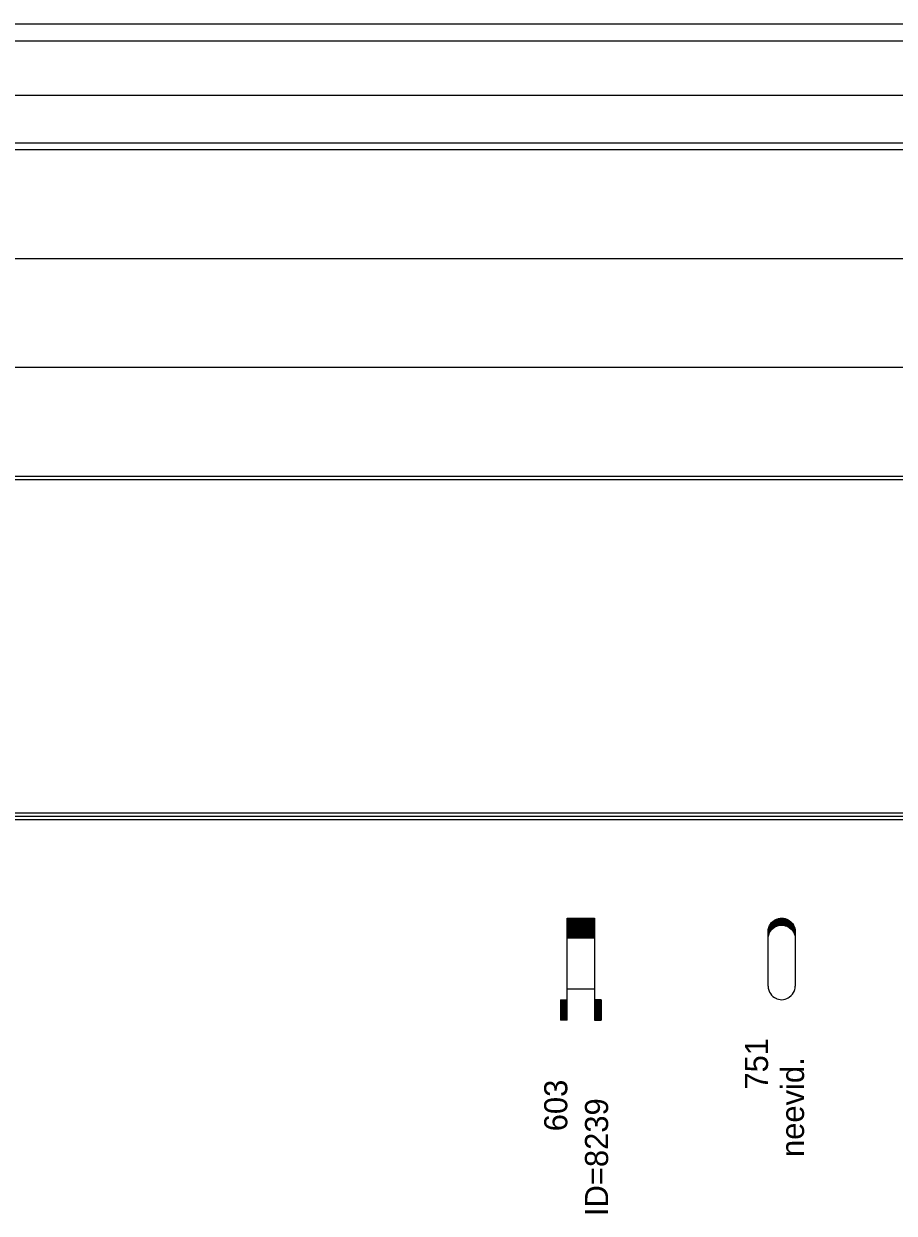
# Model space of a CAD drawing. Extents: x 2 to 10148, y 0 to 380.
# Drawn here: x 3319.2 to 3383.3, y 95.8 to 183.2 of the extents above; entities that cross this region are included whole.
import ezdxf

# ---------------------------------------------------------------- set-up
doc = ezdxf.new("R2010")
doc.units = 0
for name, color, linetype in [('CARA_S_OBJEKTY', 7, 'Continuous'), ('OBJEKTY_TEXT', 7, 'Continuous'), ('OBJEKTY_TVAR', 7, 'Continuous'), ('RYCHL_A', 7, 'Continuous'), ('RYCHL_B', 7, 'Continuous'), ('RYCHL_C', 7, 'Continuous'), ('RYCHL_RASTR', 7, 'Continuous')]:
    doc.layers.add(name, color=color, linetype=linetype)

msp = doc.modelspace()

# ---------------------------------------------------------------- linework, layer by layer
at = {"layer": 'CARA_S_OBJEKTY'}
for p, q in [((3155.54, 125.25), (4045.764, 125.25)), ((3155.54, 125), (4045.764, 125)), ((3155.54, 124.75), (4045.764, 124.75))]:
    msp.add_line(p, q, dxfattribs=at)
at = {"layer": 'OBJEKTY_TVAR'}
for p, q in [((3359.201, 110), (3359.201, 117.5)), ((3359.201, 117.5), (3361.201, 117.5)), ((3359.201, 117.45), (3361.201, 117.45)), ((3359.201, 117.4), (3361.201, 117.4)), ((3359.201, 117.35), (3361.201, 117.35)), ((3359.201, 117.3), (3361.201, 117.3)), ((3359.201, 117.25), (3361.201, 117.25)), ((3359.201, 117.2), (3361.201, 117.2)), ((3361.201, 117.5), (3361.201, 110)), ((3374.229, 117.18), (3374.319, 117.26)), ((3374.259, 117.2), (3375.679, 117.2)), ((3374.309, 117.25), (3375.629, 117.25)), ((3374.319, 117.26), (3374.449, 117.35)), ((3374.369, 117.3), (3375.569, 117.3)), ((3374.439, 117.35), (3375.499, 117.35)), ((3374.449, 117.35), (3374.579, 117.42)), ((3374.529, 117.4), (3375.409, 117.4)), ((3374.579, 117.42), (3374.609, 117.43)), ((3374.609, 117.43), (3374.729, 117.47)), ((3374.659, 117.45), (3375.279, 117.45)), ((3374.729, 117.47), (3374.869, 117.49)), ((3374.869, 117.49), (3374.979, 117.5)), ((3374.979, 117.5), (3375.109, 117.49)), ((3375.109, 117.49), (3375.239, 117.46)), ((3375.239, 117.46), (3375.349, 117.43)), ((3375.349, 117.43), (3375.459, 117.37)), ((3375.459, 117.37), (3375.529, 117.32)), ((3375.529, 117.32), (3375.679, 117.21)), ((3375.679, 117.21), (3375.759, 117.11)), ((3359.201, 117.15), (3361.201, 117.15)), ((3359.201, 117.1), (3361.201, 117.1)), ((3359.201, 117.05), (3361.201, 117.05)), ((3359.201, 117), (3361.201, 117)), ((3359.201, 116.95), (3361.201, 116.95)), ((3359.201, 116.9), (3361.201, 116.9)), ((3359.201, 116.85), (3361.201, 116.85)), ((3359.201, 116.8), (3361.201, 116.8)), ((3359.201, 116.75), (3361.201, 116.75)), ((3359.201, 116.7), (3361.201, 116.7)), ((3359.201, 116.65), (3361.201, 116.65)), ((3359.201, 116.6), (3361.201, 116.6)), ((3359.201, 116.55), (3361.201, 116.55)), ((3359.201, 116.5), (3361.201, 116.5)), ((3359.201, 116.45), (3361.201, 116.45)), ((3359.201, 116.4), (3361.201, 116.4)), ((3359.201, 116.35), (3361.201, 116.35)), ((3373.969, 116.5), (3373.979, 116.65)), ((3373.969, 116.55), (3374.149, 116.55)), ((3373.969, 112.5), (3373.969, 116.5)), ((3373.969, 116.5), (3374.119, 116.5)), ((3373.969, 116.45), (3374.089, 116.45)), ((3373.969, 116.4), (3374.059, 116.4)), ((3373.969, 116.35), (3374.039, 116.35)), ((3373.979, 116.65), (3374.019, 116.81)), ((3373.979, 116.65), (3374.229, 116.65)), ((3373.979, 116.6), (3374.189, 116.6)), ((3373.989, 116.7), (3374.279, 116.7)), ((3373.999, 116.75), (3374.339, 116.75)), ((3374.019, 116.81), (3374.079, 116.95)), ((3374.019, 116.8), (3374.399, 116.8)), ((3374.019, 116.28), (3374.079, 116.43)), ((3374.029, 116.85), (3374.479, 116.85)), ((3374.049, 116.9), (3374.589, 116.9)), ((3374.079, 116.95), (3374.139, 117.06)), ((3374.079, 116.95), (3374.739, 116.95)), ((3374.079, 116.43), (3374.139, 116.53)), ((3374.099, 117), (3375.839, 117)), ((3374.129, 117.05), (3375.809, 117.05)), ((3374.139, 117.06), (3374.229, 117.18)), ((3374.139, 116.53), (3374.229, 116.65)), ((3374.169, 117.1), (3375.769, 117.1)), ((3374.209, 117.15), (3375.729, 117.15)), ((3374.229, 116.65), (3374.319, 116.74)), ((3374.319, 116.74), (3374.449, 116.83)), ((3374.449, 116.83), (3374.579, 116.9)), ((3374.579, 116.9), (3374.609, 116.91)), ((3374.609, 116.91), (3374.729, 116.95)), ((3374.729, 116.95), (3374.869, 116.97)), ((3374.869, 116.97), (3374.979, 116.98)), ((3374.979, 116.98), (3375.109, 116.97)), ((3375.109, 116.97), (3375.239, 116.94)), ((3375.199, 116.95), (3375.859, 116.95)), ((3375.239, 116.94), (3375.349, 116.9)), ((3375.349, 116.9), (3375.889, 116.9)), ((3375.349, 116.9), (3375.459, 116.85)), ((3375.459, 116.85), (3375.909, 116.85)), ((3375.459, 116.85), (3375.529, 116.8)), ((3375.529, 116.8), (3375.679, 116.68)), ((3375.539, 116.8), (3375.919, 116.8)), ((3375.599, 116.75), (3375.939, 116.75)), ((3375.659, 116.7), (3375.949, 116.7)), ((3375.679, 116.68), (3375.759, 116.59)), ((3375.709, 116.65), (3375.959, 116.65)), ((3375.749, 116.6), (3375.959, 116.6)), ((3375.759, 117.11), (3375.849, 116.98)), ((3375.759, 116.59), (3375.849, 116.46)), ((3375.789, 116.55), (3375.969, 116.55)), ((3375.819, 116.5), (3375.969, 116.5)), ((3375.849, 116.98), (3375.889, 116.89)), ((3375.849, 116.46), (3375.889, 116.37)), ((3375.849, 116.45), (3375.969, 116.45)), ((3375.879, 116.4), (3375.969, 116.4)), ((3375.889, 116.89), (3375.929, 116.77)), ((3375.889, 116.37), (3375.929, 116.24)), ((3375.899, 116.35), (3375.969, 116.35)), ((3375.929, 116.77), (3375.959, 116.65)), ((3375.959, 116.65), (3375.969, 116.56)), ((3375.969, 116.56), (3375.969, 116.5)), ((3375.969, 116.5), (3375.969, 112.5)), ((3359.201, 116.3), (3361.201, 116.3)), ((3359.201, 116.25), (3361.201, 116.25)), ((3359.201, 116.2), (3361.201, 116.2)), ((3359.201, 116.15), (3361.201, 116.15)), ((3359.201, 116.1), (3361.201, 116.1)), ((3359.201, 116.05), (3361.201, 116.05)), ((3373.969, 116.3), (3374.019, 116.3)), ((3373.969, 116.25), (3374.009, 116.25)), ((3373.969, 116.2), (3373.999, 116.2)), ((3373.969, 116.15), (3373.989, 116.15)), ((3373.969, 115.98), (3373.979, 116.13)), ((3373.969, 116.1), (3373.979, 116.1)), ((3373.979, 116.13), (3374.019, 116.28)), ((3375.919, 116.3), (3375.969, 116.3)), ((3375.929, 116.25), (3375.969, 116.25)), ((3375.929, 116.24), (3375.959, 116.13)), ((3375.939, 116.2), (3375.969, 116.2)), ((3375.949, 116.15), (3375.969, 116.15)), ((3375.959, 116.13), (3375.969, 116.03)), ((3375.959, 116.1), (3375.969, 116.1)), ((3375.969, 116.03), (3375.969, 115.98)), ((3359.201, 112.31), (3361.201, 112.31)), ((3373.969, 112.5), (3373.979, 112.35)), ((3373.979, 112.35), (3374.019, 112.2)), ((3374.019, 112.2), (3374.079, 112.05)), ((3374.079, 112.05), (3374.139, 111.95)), ((3374.139, 111.95), (3374.229, 111.83)), ((3375.759, 111.9), (3375.849, 112.02)), ((3375.849, 112.02), (3375.889, 112.11)), ((3375.889, 112.11), (3375.929, 112.24)), ((3375.929, 112.24), (3375.959, 112.35)), ((3375.959, 112.35), (3375.969, 112.45)), ((3375.969, 112.45), (3375.969, 112.5)), ((3358.701, 111.5), (3359.201, 111.5)), ((3358.701, 111.5), (3358.701, 110)), ((3358.751, 111.5), (3358.751, 110)), ((3358.801, 111.5), (3358.801, 110)), ((3358.851, 111.5), (3358.851, 110)), ((3358.901, 111.5), (3358.901, 110)), ((3358.951, 111.5), (3358.951, 110)), ((3359.001, 111.5), (3359.001, 110)), ((3359.051, 111.5), (3359.051, 110)), ((3359.101, 111.5), (3359.101, 110)), ((3359.151, 111.5), (3359.151, 110)), ((3361.701, 111.5), (3361.201, 111.5)), ((3361.251, 111.5), (3361.251, 110)), ((3361.301, 111.5), (3361.301, 110)), ((3361.351, 111.5), (3361.351, 110)), ((3361.401, 111.5), (3361.401, 110)), ((3361.451, 111.5), (3361.451, 110)), ((3361.501, 111.5), (3361.501, 110)), ((3361.551, 111.5), (3361.551, 110)), ((3361.601, 111.5), (3361.601, 110)), ((3361.651, 111.5), (3361.651, 110)), ((3361.701, 111.5), (3361.701, 110)), ((3374.229, 111.83), (3374.319, 111.74)), ((3374.319, 111.74), (3374.449, 111.65)), ((3374.449, 111.65), (3374.579, 111.58)), ((3374.579, 111.58), (3374.609, 111.57)), ((3374.609, 111.57), (3374.729, 111.53)), ((3374.729, 111.53), (3374.869, 111.51)), ((3374.869, 111.51), (3374.979, 111.5)), ((3374.979, 111.5), (3375.109, 111.51)), ((3375.109, 111.51), (3375.239, 111.54)), ((3375.239, 111.54), (3375.349, 111.58)), ((3375.349, 111.58), (3375.459, 111.63)), ((3375.459, 111.63), (3375.529, 111.68)), ((3375.529, 111.68), (3375.679, 111.8)), ((3375.679, 111.8), (3375.759, 111.9)), ((3359.201, 110), (3358.701, 110)), ((3361.201, 110), (3361.701, 110))]:
    msp.add_line(p, q, dxfattribs=at)
at = {"layer": 'RYCHL_A'}
msp.add_line((3156.897, 174.5), (3782.408, 174.5), dxfattribs=at)
at = {"layer": 'RYCHL_B'}
msp.add_line((3155.54, 178), (3664.855, 178), dxfattribs=at)
at = {"layer": 'RYCHL_C'}
msp.add_line((3155.543, 183.25), (3570.269, 183.25), dxfattribs=at)
at = {"layer": 'RYCHL_RASTR'}
for p, q in [((3155.54, 182), (4047.296, 182)), ((3155.54, 174), (4047.273, 174)), ((3155.54, 166), (4047.097, 166)), ((3155.54, 158), (4047.245, 158)), ((3155.54, 150), (4045.764, 150)), ((3155.54, 149.75), (4045.764, 149.75))]:
    msp.add_line(p, q, dxfattribs=at)

# ---------------------------------------------------------------- texts
at = {"layer": 'OBJEKTY_TEXT'}
for s, p in [('751', (3373.969, 104.891)), ('neevid.', (3376.617, 99.933)), ('603', (3359.201, 101.825)), ('ID=8239', (3362.201, 95.592))]:
    msp.add_text(s, height=1.7, rotation=90, dxfattribs=at).set_placement(p)

doc.saveas('drawing.dxf')
